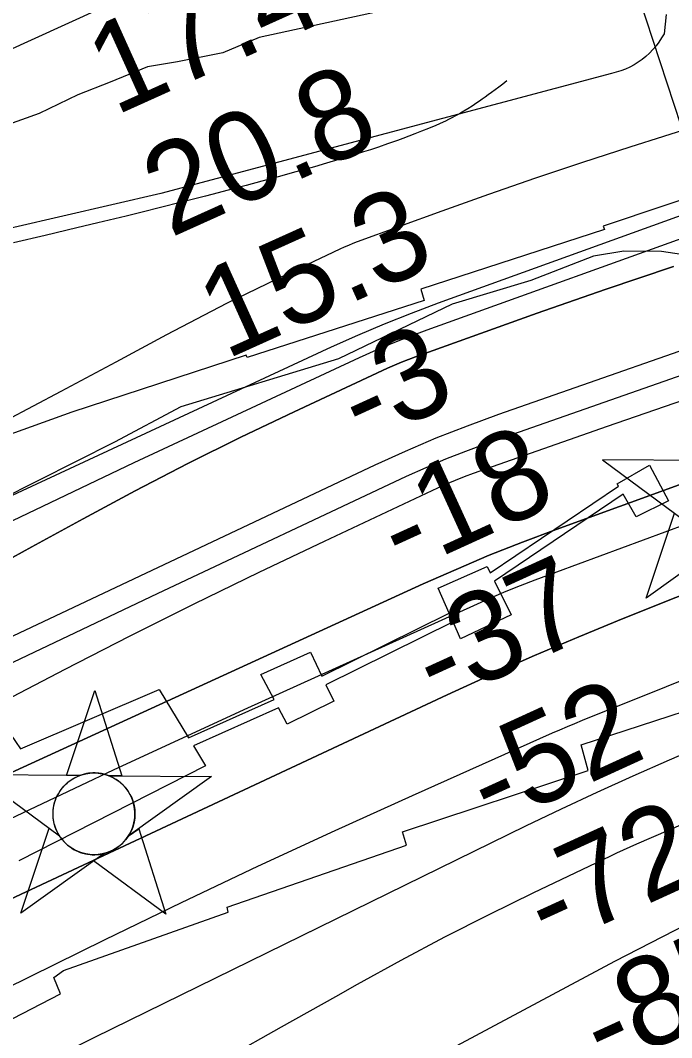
# Model space of a CAD drawing. Extents: x 3508733 to 3546731, y 546897 to 572481.
# Drawn here: x 3515571 to 3516057, y 564856 to 565615 of the extents above; entities that cross this region are included whole.
import ezdxf

# ---------------------------------------------------------------- set-up
doc = ezdxf.new("R2010")
doc.units = 0
for name, color, linetype in [('V-CHAN-DOCK', 7, 'Continuous'), ('V-CHAN-NAID', 7, 'Continuous'), ('V-RIVR-EDGE', 7, 'Continuous'), ('V-RIVR-RANG', 7, 'Continuous'), ('V-ROAD-CNTR', 7, 'Continuous'), ('V-RRAP-RVMT', 7, 'Continuous'), ('V-SITE-VEGE', 7, 'Continuous'), ('V-TOPO-DPTH', 7, 'Continuous'), ('V-TOPO-MAJR', 7, 'Continuous'), ('V-TOPO-MINR', 7, 'Continuous'), ('V-TOPO-WATR', 7, 'Continuous')]:
    doc.layers.add(name, color=color, linetype=linetype)

msp = doc.modelspace()

# ---------------------------------------------------------------- linework, layer by layer
at = {"layer": 'V-CHAN-DOCK'}
msp.add_lwpolyline([(3515563.27, 565082.29), (3515570.61, 565071.35), (3515674.2, 565115.62), (3515696.06, 565079.54), (3515759.99, 565108.03), (3515750.09, 565126.67), (3515787.17, 565143.4), (3515795.67, 565125.49), (3515890.72, 565172.62), (3515882.48, 565191.16), (3515918.97, 565207.31), (3515921.28, 565202.66), (3516016.99, 565267.46), (3516015.96, 565269.24), (3516040.07, 565282.95), (3516054.39, 565256.48), (3516030.27, 565244.54), (3516020.51, 565261.4), (3515924.44, 565196.35), (3515936.88, 565171.42), (3515899.22, 565153.5), (3515893.56, 565166.22), (3515798.68, 565119.17), (3515804.49, 565106.92), (3515769.78, 565089.61), (3515763.28, 565101.83), (3515699.72, 565073.5), (3515708.75, 565058.59), (3515569.33, 564987.56)], dxfattribs=at)
at = {"layer": 'V-CHAN-NAID'}
msp.add_lwpolyline([(3516081.5, 565286.47), (3516005.01, 565287.01), (3516066.58, 565241.61)], dxfattribs=at)
for points in [[(3516099.94, 565228.34), (3516037.73, 565183.82), (3516058.86, 565247.3), (3516066.58, 565241.61), (3516067.21, 565240.65), (3516068.59, 565238.79), (3516069.81, 565237.37), (3516071.27, 565235.87), (3516072.66, 565234.62), (3516074.12, 565233.46), (3516075.52, 565232.47), (3516077.2, 565231.44), (3516078.91, 565230.53), (3516080.7, 565229.72), (3516082.15, 565229.16), (3516083.78, 565228.63), (3516086, 565228.07), (3516087.53, 565227.78), (3516089.56, 565227.52), (3516091.1, 565227.42), (3516092.96, 565227.4), (3516094.65, 565227.48), (3516096.36, 565227.65), (3516098.26, 565227.96)], [(3515614.65, 565051.25), (3515605.06, 565051.32), (3515626.19, 565114.81), (3515646.41, 565051.03), (3515636.82, 565051.1), (3515635.25, 565051.67), (3515633.15, 565052.29), (3515631.11, 565052.75), (3515629.08, 565053.05), (3515627.91, 565053.17), (3515626.38, 565053.25), (3515624.65, 565053.25), (3515623.28, 565053.18), (3515621.38, 565052.98), (3515620.01, 565052.76), (3515618.23, 565052.37), (3515616.7, 565051.95), (3515615.67, 565051.62)], [(3515614.65, 565051.25), (3515538.16, 565051.8), (3515599.72, 565006.4), (3515598.61, 565008.31), (3515597.8, 565009.93), (3515596.97, 565011.9), (3515596.28, 565013.96), (3515595.91, 565015.28), (3515595.55, 565016.9), (3515595.31, 565018.35), (3515595.12, 565019.95), (3515595.01, 565021.68), (3515595, 565023.26), (3515595.11, 565025.34), (3515595.29, 565026.96), (3515595.68, 565029.16), (3515596.16, 565031.08), (3515596.77, 565032.97), (3515597.42, 565034.65), (3515598.15, 565036.24), (3515598.96, 565037.77), (3515600.02, 565039.51), (3515601.05, 565040.98), (3515602.05, 565042.25), (3515603.06, 565043.39), (3515604.36, 565044.73), (3515605.42, 565045.7), (3515607.13, 565047.09), (3515608.34, 565047.96), (3515610.03, 565049.03), (3515611.76, 565049.98), (3515613.21, 565050.66)], [(3515636.82, 565051.1), (3515713.32, 565050.55), (3515651.11, 565006.03), (3515652.02, 565007.52), (3515653, 565009.37), (3515653.72, 565010.95), (3515654.46, 565012.91), (3515655, 565014.69), (3515655.4, 565016.33), (3515655.76, 565018.34), (3515655.95, 565019.91), (3515656.07, 565022.12), (3515656.04, 565024.18), (3515655.85, 565026.4), (3515655.59, 565028.16), (3515655.1, 565030.39), (3515654.46, 565032.53), (3515653.71, 565034.51), (3515653.06, 565035.96), (3515652.05, 565037.87), (3515650.99, 565039.6), (3515649.77, 565041.3), (3515648.51, 565042.84), (3515647.24, 565044.2), (3515645.61, 565045.73), (3515643.87, 565047.15), (3515642.18, 565048.32), (3515640.3, 565049.46), (3515638.82, 565050.22)], [(3515633.08, 564993.13), (3515570.88, 564948.6), (3515592, 565012.09), (3515599.72, 565006.4), (3515600.36, 565005.43), (3515601.74, 565003.57), (3515602.95, 565002.16), (3515604.42, 565000.65), (3515605.81, 564999.4), (3515607.26, 564998.25), (3515608.67, 564997.26), (3515610.34, 564996.22), (3515612.06, 564995.31), (3515613.85, 564994.5), (3515615.29, 564993.95), (3515616.92, 564993.42), (3515619.15, 564992.85), (3515620.68, 564992.57), (3515622.71, 564992.31), (3515624.24, 564992.21), (3515626.1, 564992.18), (3515627.79, 564992.26), (3515629.5, 564992.44), (3515631.4, 564992.75)], [(3515651.11, 565006.03), (3515658.91, 565011.61), (3515679.13, 564947.84), (3515625.29, 564987.55), (3515633.08, 564993.13), (3515634.75, 564993.6), (3515636.36, 564994.16), (3515638.52, 564995.08), (3515640.25, 564995.96), (3515642.12, 564997.07), (3515643.86, 564998.29), (3515645.41, 564999.53), (3515646.7, 565000.7), (3515648.08, 565002.12), (3515649.29, 565003.52), (3515650.4, 565004.99)]]:
    msp.add_lwpolyline(points, close=True, dxfattribs=at)
msp.add_circle((3515625.53, 565022.72), 30.54, dxfattribs=at)
at = {"layer": 'V-RIVR-EDGE'}
msp.add_lwpolyline([(3516093.87, 565435.85), (3516049.16, 565442.7), (3516020.98, 565442.77), (3515998.3, 565439.15), (3515951.68, 565420.88), (3515892.82, 565403.26), (3515808.16, 565362.41), (3515690.43, 565326.55), (3515640.73, 565300.33), (3515554.84, 565257.04), (3515483.65, 565211.26), (3515370.86, 565190.09), (3515306.43, 565150.43), (3515193.53, 565088.82)], dxfattribs=at)
at = {"layer": 'V-RIVR-RANG'}
msp.add_line((3515963.1, 565843.08), (3516255.79, 564949.81), dxfattribs=at)
at = {"layer": 'V-ROAD-CNTR'}
for points in [[(3516052.53, 565619.59), (3516051.89, 565612.4), (3516051.05, 565605.23), (3516049.25, 565602.07), (3516047.27, 565599.03), (3516045.09, 565596.12), (3516042.74, 565593.35), (3516040.22, 565590.74), (3516037.54, 565588.29), (3516034.71, 565586.01), (3516031.75, 565583.91), (3516028.66, 565582.01), (3516025.45, 565580.3), (3516022.15, 565578.79), (3516018.75, 565577.5), (3516015.29, 565576.41), (3516011.76, 565575.55), (3515675.39, 565485.83), (3515528.94, 565452), (3515518.79, 565448.23)], [(3515933.73, 565569.94), (3515930.61, 565567.52), (3515927.67, 565565.28), (3515924.91, 565563.2), (3515922.31, 565561.27), (3515919.86, 565559.49), (3515917.55, 565557.85), (3515915.37, 565556.33), (3515913.32, 565554.92), (3515911.39, 565553.62), (3515907.73, 565551.23), (3515904.5, 565549.2), (3515901.65, 565547.47), (3515899.13, 565545.99), (3515896.91, 565544.73), (3515894.95, 565543.65), (3515893.22, 565542.73), (3515890.17, 565541.15), (3515887.86, 565540.01), (3515886.11, 565539.18), (3515883.47, 565537.97), (3515880.79, 565536.8), (3515875.22, 565534.47), (3515869.99, 565532.35), (3515865.07, 565530.41), (3515860.46, 565528.64), (3515856.12, 565527.02), (3515852.05, 565525.53), (3515848.23, 565524.16), (3515844.64, 565522.89), (3515837.89, 565520.58), (3515831.98, 565518.61), (3515826.79, 565516.93), (3515822.24, 565515.48), (3515814.25, 565513.01), (3515808.25, 565511.19), (3515799.21, 565508.54), (3515790.13, 565505.94), (3515776.15, 565502.02), (3515763.02, 565498.41), (3515750.71, 565495.06), (3515739.17, 565491.97), (3515728.34, 565489.1), (3515718.18, 565486.44), (3515708.66, 565483.96), (3515690.79, 565479.39), (3515675.15, 565475.44), (3515661.45, 565472.03), (3515649.47, 565469.07), (3515628.48, 565463.96), (3515612.73, 565460.18), (3515589.09, 565454.56), (3515565.44, 565449.02)]]:
    msp.add_lwpolyline(points, dxfattribs=at)
at = {"layer": 'V-RRAP-RVMT'}
for points in [[(3516144.4, 565507.96), (3516005.7, 565461.49), (3516006.69, 565458.99), (3515869.44, 565414.54), (3515871.91, 565406.04), (3515739.76, 565363.43), (3515739.22, 565365.18), (3515608.97, 565322.72)], [(3515608.97, 565322.72), (3515456.31, 565267.72), (3515449.01, 565282.3), (3515313.32, 565211.4), (3515321.37, 565194.78), (3515194.69, 565123.6)], [(3515725.03, 564953.12), (3515858.79, 564999.28), (3515855.75, 565009.27), (3515994.47, 565055.05), (3515989.13, 565074.18), (3516132.63, 565121.03)], [(3515256.14, 564715.97), (3515379.79, 564785.99), (3515384.34, 564778.48), (3515504.45, 564844.44), (3515507.37, 564840.23), (3515600.53, 564888.37), (3515595.45, 564900.62), (3515602.83, 564905.81), (3515725.78, 564949.32), (3515725.03, 564953.12)]]:
    msp.add_lwpolyline(points, dxfattribs=at)
at = {"layer": 'V-SITE-VEGE'}
msp.add_lwpolyline([(3515846.27, 565623.57), (3515748.77, 565602.3), (3515721.62, 565590.89), (3515687.93, 565584.19), (3515665.47, 565580.51), (3515637.72, 565569.1), (3515613.52, 565559.5), (3515584.61, 565545.72), (3515426.96, 565489.18), (3515395.06, 565481.9), (3515364.36, 565469.29), (3515344.96, 565449.06), (3515326.76, 565422.92), (3515307.37, 565400.33), (3515293.26, 565384.86), (3515276.76, 565372.93), (3515273.82, 565369.95), (3515269.69, 565369.34), (3515179.95, 565436.27), (3515171.56, 565454.56), (3515169.67, 565474.07), (3515181.98, 565494.85), (3515330.08, 565564.94), (3515598.74, 565659.4)], dxfattribs=at)
at = {"layer": 'V-TOPO-DPTH'}
for points in [[(3516340.97, 565569.56), (3515882.44, 565404.01), (3515862.2, 565396.4), (3515842.1, 565388.43), (3515822.21, 565379.93), (3515802.47, 565371.08), (3515482.78, 565222.65), (3515350.12, 565159.82), (3515218.13, 565095.65), (3515087.13, 565029.47), (3514956.8, 564961.94), (3514756.28, 564856.11), (3514726.67, 564840.57), (3514697, 564825.14), (3514667.26, 564809.86), (3514637.47, 564794.68), (3514002.03, 564472.98), (3513881.12, 564411.79)], [(3513488.22, 563904.27), (3513682.39, 564021.81), (3513819.7, 564104.54), (3513957.25, 564186.87), (3514095.14, 564268.62), (3514233.26, 564349.98), (3514725, 564638.22), (3514749.88, 564652.64), (3514774.87, 564666.88), (3514800, 564680.85), (3514825.23, 564694.66), (3514925.4, 564748.78), (3515001.16, 564788.76), (3515077.43, 564827.72), (3515154.45, 564865.17), (3515231.98, 564901.61), (3515871.19, 565194.37), (3515895.76, 565205.26), (3515920.5, 565215.75), (3515945.48, 565225.64), (3515970.63, 565235.12), (3516752.38, 565518.99)], [(3513819.7, 564104.54), (3513957.25, 564186.87), (3514095.14, 564268.62), (3514233.26, 564349.98), (3514725, 564638.22), (3514749.88, 564652.64), (3514774.87, 564666.88), (3514800, 564680.85), (3514825.23, 564694.66), (3514925.4, 564748.78), (3515001.16, 564788.76), (3515077.43, 564827.72), (3515154.45, 564865.17), (3515231.98, 564901.61), (3515871.19, 565194.37), (3515895.76, 565205.26), (3515920.5, 565215.75), (3515945.48, 565225.64), (3515970.63, 565235.12), (3516752.38, 565518.99)], [(3515156.53, 564990.8), (3515347.48, 565095.1), (3515405.41, 565126.77), (3515463.32, 565158.47), (3515521.21, 565190.22), (3515579.09, 565222), (3515617.4, 565243.06), (3515656.3, 565263.94), (3515695.47, 565284.29), (3515735.04, 565303.86), (3515774.88, 565322.9), (3515844.69, 565355.43), (3515849.85, 565357.74), (3515855.05, 565359.97), (3515860.3, 565362.05), (3515865.6, 565364.03), (3515956.26, 565396.62), (3516007.08, 565414.31), (3516058.12, 565431.33)], [(3515156.53, 564990.8), (3515347.48, 565095.1), (3515405.41, 565126.77), (3515463.32, 565158.47), (3515521.21, 565190.22), (3515579.09, 565222), (3515617.4, 565243.06), (3515656.3, 565263.94), (3515695.47, 565284.29), (3515735.04, 565303.86), (3515774.88, 565322.9), (3515844.69, 565355.43), (3515849.85, 565357.74), (3515855.05, 565359.97), (3515860.3, 565362.05), (3515865.6, 565364.03), (3515956.26, 565396.62), (3516007.08, 565414.31), (3516058.12, 565431.33)], [(3516138.99, 565376.39), (3515918.07, 565298.89), (3515902.95, 565293.32), (3515887.95, 565287.45), (3515873.14, 565281.12), (3515858.46, 565274.49), (3515672.59, 565187.08), (3515565.34, 565135.95), (3515458.48, 565084.05), (3515352.17, 565031.01), (3515246.24, 564977.21), (3514821.81, 564758.79), (3514784.99, 564739.94), (3514748.13, 564721.19), (3514711.19, 564702.58), (3514674.2, 564684.08), (3513885.94, 564291.71)], [(3516138.99, 565376.39), (3515918.07, 565298.89), (3515902.95, 565293.32), (3515887.95, 565287.45), (3515873.14, 565281.12), (3515858.46, 565274.49), (3515672.59, 565187.08), (3515565.34, 565135.95), (3515458.48, 565084.05), (3515352.17, 565031.01), (3515246.24, 564977.21), (3514821.81, 564758.79), (3514784.99, 564739.94), (3514748.13, 564721.19), (3514711.19, 564702.58), (3514674.2, 564684.08), (3513885.94, 564291.71)], [(3516180.94, 565280.86), (3515954.54, 565197.11), (3515943.66, 565192.95), (3515932.84, 565188.64), (3515922.12, 565184.09), (3515911.46, 565179.39), (3515737.31, 565100.39), (3515639.92, 565055.44), (3515542.95, 565009.64), (3515446.59, 564962.57), (3515350.63, 564914.65), (3514807.82, 564639.09), (3514800.12, 564635.12), (3514792.45, 564631.08), (3514784.83, 564626.95), (3514777.25, 564622.74), (3514617.11, 564532.62), (3514529.76, 564482.82), (3514442.8, 564432.39), (3514356.39, 564381), (3514270.36, 564328.96), (3513434.33, 563816.92)], [(3516180.94, 565280.86), (3515954.54, 565197.11), (3515943.66, 565192.95), (3515932.84, 565188.64), (3515922.12, 565184.09), (3515911.46, 565179.39), (3515737.31, 565100.39), (3515639.92, 565055.44), (3515542.95, 565009.64), (3515446.59, 564962.57), (3515350.63, 564914.65), (3514807.82, 564639.09), (3514800.12, 564635.12), (3514792.45, 564631.08), (3514784.83, 564626.95), (3514777.25, 564622.74), (3514617.11, 564532.62), (3514529.76, 564482.82), (3514442.8, 564432.39), (3514356.39, 564381), (3514270.36, 564328.96), (3513434.33, 563816.92)], [(3515062.15, 564724.52), (3515889.12, 565111.62), (3515921.7, 565126.53), (3515954.45, 565141.05), (3515987.44, 565155.01), (3516020.6, 565168.58), (3516214.64, 565246.04)], [(3515062.15, 564724.52), (3515889.12, 565111.62), (3515921.7, 565126.53), (3515954.45, 565141.05), (3515987.44, 565155.01), (3516020.6, 565168.58), (3516214.64, 565246.04)]]:
    msp.add_lwpolyline(points, dxfattribs=at)
at = {"layer": 'V-TOPO-MAJR'}
msp.add_lwpolyline([(3516303.3, 565218), (3515989.92, 565092.33), (3515984.3, 565090.04), (3515978.69, 565087.71), (3515973.11, 565085.31), (3515967.55, 565082.87), (3515862.91, 565036.22), (3515805.2, 565010.09), (3515747.7, 564983.52), (3515690.52, 564956.27), (3515633.54, 564928.58), (3514849.56, 564541.89)], dxfattribs=at)
at = {"layer": 'V-TOPO-MINR'}
for points in [[(3515676.53, 565645.19), (3515198.13, 565427.21)], [(3516340.97, 565569.56), (3515882.44, 565404.01), (3515862.2, 565396.4), (3515842.1, 565388.43), (3515822.21, 565379.93), (3515802.47, 565371.08), (3515482.78, 565222.65), (3515350.12, 565159.82), (3515218.13, 565095.65), (3515087.13, 565029.47), (3514956.8, 564961.94), (3514756.28, 564856.11), (3514726.67, 564840.57), (3514697, 564825.14), (3514667.26, 564809.86), (3514637.47, 564794.68), (3514002.03, 564472.98), (3513881.12, 564411.79)], [(3516151.23, 565560.34), (3516025.49, 565520.57), (3515990.21, 565509.16), (3515955.02, 565497.44), (3515919.99, 565485.25), (3515885.07, 565472.77), (3515821.96, 565449.73), (3515818.69, 565448.48), (3515815.45, 565447.18), (3515812.24, 565445.79), (3515809.05, 565444.33), (3515769.79, 565425.78), (3515747.08, 565414.83), (3515724.49, 565403.66), (3515702.07, 565392.14), (3515679.76, 565380.4), (3515641.92, 565360.1), (3515600.75, 565338.09), (3515559.54, 565316.15), (3515518.26, 565294.33), (3515476.95, 565272.58), (3515072.56, 565060.39)], [(3516752.38, 565518.99), (3515970.63, 565235.12), (3515945.48, 565225.64), (3515920.5, 565215.75), (3515895.76, 565205.26), (3515871.19, 565194.37), (3515231.98, 564901.61), (3515154.45, 564865.17), (3515077.43, 564827.72), (3515001.16, 564788.76), (3514925.4, 564748.78), (3514825.23, 564694.66), (3514800, 564680.85), (3514774.87, 564666.88), (3514749.88, 564652.64), (3514725, 564638.22), (3514233.26, 564349.98), (3514095.14, 564268.62), (3513957.25, 564186.87), (3513819.7, 564104.54)], [(3516332.01, 565462.17), (3515927.52, 565320.9), (3515904.05, 565312.28), (3515880.79, 565303.18), (3515857.82, 565293.35), (3515835.05, 565283.04), (3515479.38, 565115.08), (3515354.61, 565055.32), (3515230.27, 564994.66), (3515106.61, 564932.65), (3514983.39, 564869.74), (3514789.66, 564769.51), (3514763.61, 564756.1), (3514737.51, 564742.78), (3514711.36, 564729.56), (3514685.16, 564716.43), (3514323.86, 564536.29), (3514155.92, 564452.04), (3513988.25, 564367.23), (3513821.01, 564281.6)], [(3516092.75, 565462.59), (3515874.03, 565383.99), (3515861.26, 565379.2), (3515848.58, 565374.18), (3515836.04, 565368.82), (3515823.59, 565363.23), (3515655.18, 565284.77), (3515559.1, 565238.8), (3515463.69, 565191.5), (3515369.29, 565142.24), (3515275.55, 565091.66)], [(3516922.99, 565385.47), (3516030.55, 565000.03), (3516025.52, 564997.83), (3516020.52, 564995.59), (3516015.54, 564993.29), (3516010.57, 564990.96), (3515953.55, 564963.75), (3515920.27, 564947.45), (3515887.22, 564930.7), (3515854.51, 564913.27), (3515822.04, 564895.4), (3515805.69, 564886.19), (3515765.23, 564863.36), (3515724.77, 564840.53), (3515684.32, 564817.68), (3515643.87, 564794.83), (3515458.85, 564690.22), (3515368.16, 564638.91), (3515277.49, 564587.58)], [(3516138.99, 565376.39), (3515918.07, 565298.89), (3515902.95, 565293.32), (3515887.95, 565287.45), (3515873.14, 565281.12), (3515858.46, 565274.49), (3515672.59, 565187.08), (3515565.34, 565135.95), (3515458.48, 565084.05), (3515352.17, 565031.01), (3515246.24, 564977.21), (3514821.81, 564758.79), (3514784.99, 564739.94), (3514748.13, 564721.19), (3514711.19, 564702.58), (3514674.2, 564684.08), (3513885.94, 564291.71)], [(3516065.65, 565331.64), (3516008.69, 565311.98), (3515908.64, 565276.83), (3515901.86, 565274.33), (3515895.12, 565271.69), (3515888.48, 565268.85), (3515881.88, 565265.88), (3515797.28, 565226.18), (3515748.58, 565202.95), (3515700.08, 565179.32), (3515651.88, 565155.08), (3515603.87, 565130.44), (3515372.39, 565009.8), (3515287.78, 564965.8), (3515203.11, 564921.91)], [(3516180.94, 565280.86), (3515954.54, 565197.11), (3515943.66, 565192.95), (3515932.84, 565188.64), (3515922.12, 565184.09), (3515911.46, 565179.39), (3515737.31, 565100.39), (3515639.92, 565055.44), (3515542.95, 565009.64), (3515446.59, 564962.57), (3515350.63, 564914.65), (3514807.82, 564639.09), (3514800.12, 564635.12), (3514792.45, 564631.08), (3514784.83, 564626.95), (3514777.25, 564622.74), (3514617.11, 564532.62), (3514529.76, 564482.82), (3514442.8, 564432.39), (3514356.39, 564381), (3514270.36, 564328.96), (3513434.33, 563816.92)], [(3516214.64, 565246.04), (3516020.6, 565168.58), (3515987.44, 565155.01), (3515954.45, 565141.05), (3515921.7, 565126.53), (3515889.12, 565111.62), (3515062.15, 564724.52)], [(3516236.38, 565141.52), (3516054.74, 565062.82), (3516027.77, 565050.92), (3516000.92, 565038.76), (3515974.24, 565026.23), (3515947.68, 565013.44), (3515625.86, 564855.82), (3515499.59, 564792.25), (3515374.29, 564726.88), (3515250.45, 564658.78)], [(3516067.91, 564939.99), (3516049.87, 564930.99), (3516031.95, 564921.76), (3516014.1, 564912.39), (3515899.53, 564851.32), (3515824.47, 564811.27), (3515749.45, 564771.15), (3515674.47, 564730.95), (3515599.52, 564690.7), (3515263.21, 564509.82)]]:
    msp.add_lwpolyline(points, dxfattribs=at)
at = {"layer": 'V-TOPO-WATR'}
msp.add_lwpolyline([(3516058.12, 565431.33), (3516007.08, 565414.31), (3515956.26, 565396.62), (3515865.6, 565364.03), (3515860.3, 565362.05), (3515855.05, 565359.97), (3515849.85, 565357.74), (3515844.69, 565355.43), (3515774.88, 565322.9), (3515735.04, 565303.86), (3515695.47, 565284.29), (3515656.3, 565263.94), (3515617.4, 565243.06), (3515579.09, 565222), (3515521.21, 565190.22), (3515463.32, 565158.47), (3515405.41, 565126.77), (3515347.48, 565095.1), (3515156.53, 564990.8)], dxfattribs=at)

# ---------------------------------------------------------------- texts
at = {"layer": 'V-RIVR-RANG'}
for s, rotation, p in [('17.4', 24.27833, (3515641.16, 565543.71)), ('20.8', 24.27833, (3515682.5, 565452.66)), ('15.3', 24.27833, (3515723.85, 565361.61)), ('-3', 24.56428, (3515825.81, 565297.61)), ('-18', 24.56428, (3515855.64, 565201.3)), ('-37', 24.56428, (3515881.38, 565103.11)), ('-52', 24.56428, (3515922.02, 565011.74)), ('-72', 24.56428, (3515964.81, 564921.34)), ('-85', 24.56428, (3516006.63, 564830.51))]:
    msp.add_text(s, height=67, rotation=rotation, dxfattribs=at).set_placement(p)

doc.saveas('drawing.dxf')
